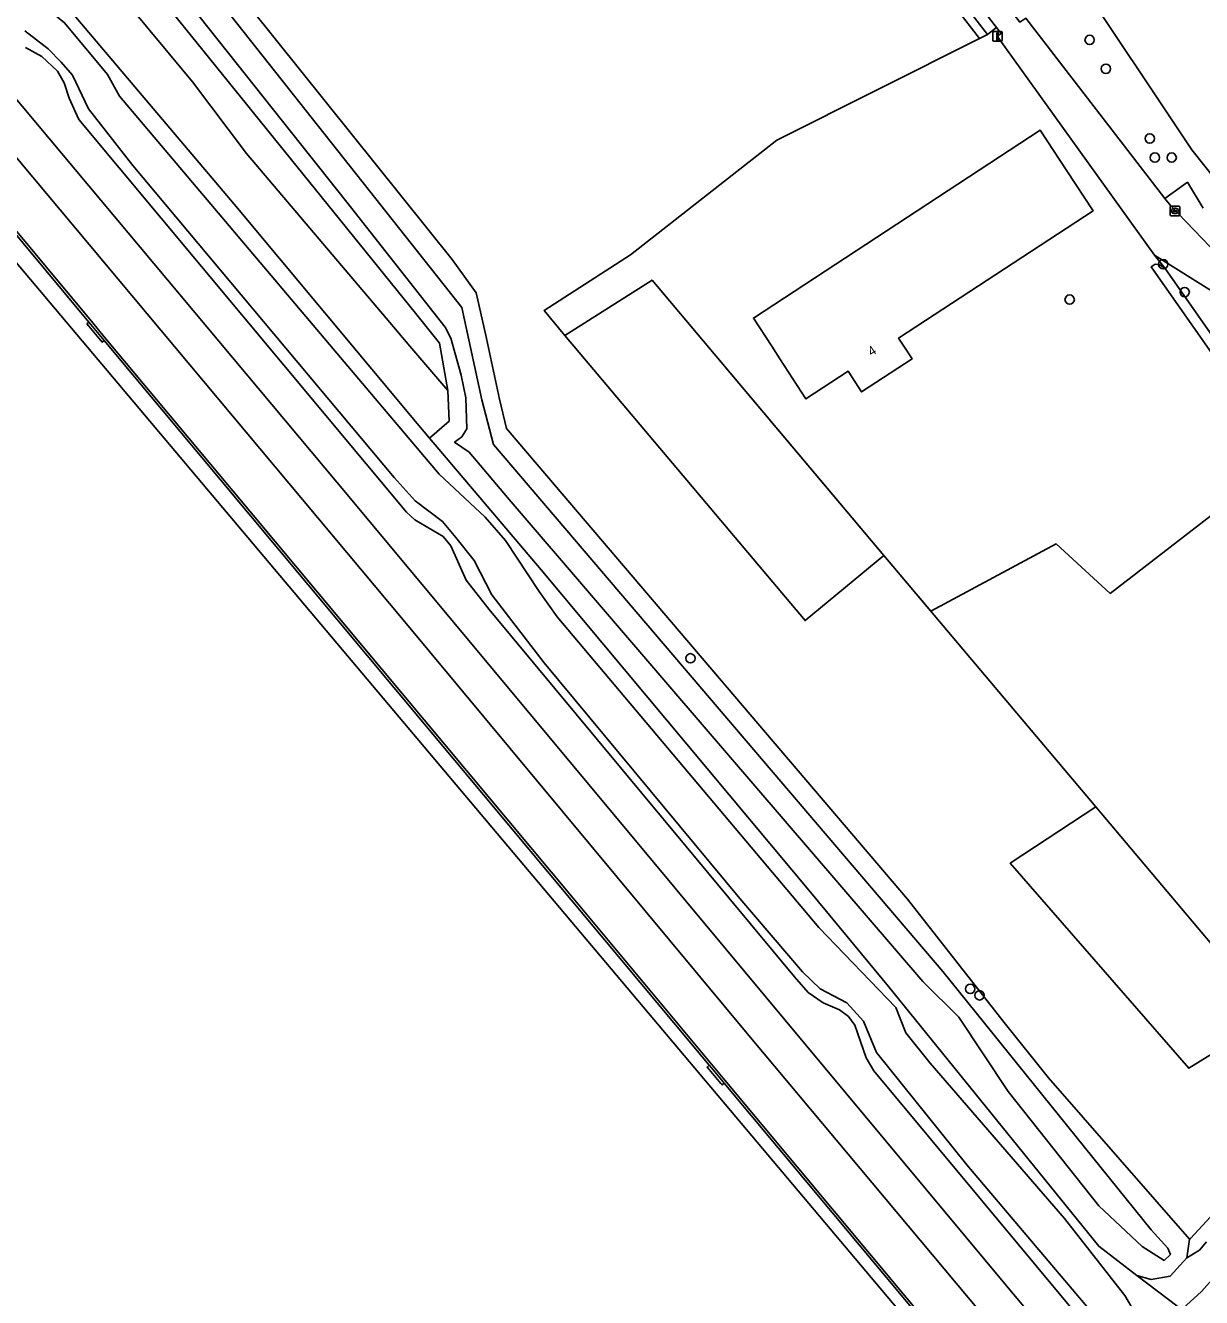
# Model space of a CAD drawing. Extents: x 164494 to 166241, y 382475 to 384495.
# Drawn here: x 164856.6 to 164979.6, y 382900.5 to 383033.6 of the extents above; entities that cross this region are included whole.
import ezdxf

# ---------------------------------------------------------------- set-up
doc = ezdxf.new("R2010")
doc.units = 0
for name, color, linetype in [('IMGEO_Afsluitpaal', 7, 'Continuous'), ('IMGEO_Boom', 7, 'Continuous'), ('IMGEO_Erf', 7, 'Continuous'), ('IMGEO_Geluidsscherm', 7, 'Continuous'), ('IMGEO_Grasland_agrarisch', 7, 'Continuous'), ('IMGEO_Grasland_overig', 7, 'Continuous'), ('IMGEO_Groenvoorziening', 7, 'Continuous'), ('IMGEO_Hek', 7, 'Continuous'), ('IMGEO_Loofbos', 7, 'Continuous'), ('IMGEO_Muur', 7, 'Continuous'), ('IMGEO_Oever', 7, 'Continuous'), ('IMGEO_Pand', 7, 'Continuous'), ('IMGEO_Pand_nummerreeks', 7, 'Continuous'), ('IMGEO_Rijbaan_lokaal_open', 7, 'Continuous'), ('IMGEO_Rioolput', 7, 'Continuous'), ('IMGEO_Spoor', 7, 'Continuous'), ('IMGEO_Spoorbaan_halfverhard', 7, 'Continuous'), ('IMGEO_Terreindeel_gesloten', 7, 'Continuous'), ('IMGEO_Voetpad_halfverhard', 7, 'Continuous'), ('IMGEO_Waterloop', 7, 'Continuous')]:
    doc.layers.add(name, color=color, linetype=linetype)

msp = doc.modelspace()

# ---------------------------------------------------------------- linework, layer by layer
at = {"layer": 'IMGEO_Afsluitpaal'}
for p, q in [((164957.73, 383032.02), (164957.73, 383032.82)), ((164957.73, 383032.82), (164957.73, 383032.02)), ((164957.83, 383032.92), (164958.62, 383032.92)), ((164958.62, 383032.92), (164957.83, 383032.92)), ((164958.72, 383032.82), (164958.72, 383032.02)), ((164958.72, 383032.02), (164958.72, 383032.82)), ((164958.62, 383031.92), (164957.83, 383031.92)), ((164957.83, 383031.92), (164958.62, 383031.92))]:
    msp.add_line(p, q, dxfattribs=at)
msp.add_lwpolyline([(164958.15, 383032.79), (164958.3, 383032.79), (164958.3, 383032.04), (164958.15, 383032.04), (164958.15, 383032.79)], dxfattribs=at)
for centre, start, end in [((164957.83, 383032.82), 90, 180), ((164957.83, 383032.82), 90, 180), ((164958.62, 383032.82), 0, 90), ((164958.62, 383032.82), 360, 90), ((164957.83, 383032.02), 180, 270), ((164957.83, 383032.02), 180, 270), ((164958.62, 383032.02), 270, 0), ((164958.62, 383032.02), 270, 0)]:
    msp.add_arc(centre, 0.1, start, end, dxfattribs=at)
at = {"layer": 'IMGEO_Boom'}
for centre in [(164967.87, 383032.04), (164969.57, 383029.02), (164974.15, 383021.73), (164974.69, 383019.74), (164976.45, 383019.74), (164975.57, 383008.58), (164977.81, 383005.66), (164965.78, 383004.88), (164926.11, 382967.36), (164955.38, 382932.78), (164956.36, 382932.11)]:
    msp.add_circle(centre, 0.489, dxfattribs=at)
at = {"layer": 'IMGEO_Erf'}
for points in [[(164912.98, 383001.11), (164922.1, 383006.9), (164939.73, 382985.98), (164946.35, 382978.12), (164951.25, 382972.3), (164964.37, 382979.33), (164970, 382974.15), (164988.4, 382988.33), (164984.93, 382992.89), (164983.68, 382994.9), (164980.12, 383000), (164974.32, 383008.31), (164974.72, 383008.57), (164975.2, 383008.52), (164975.76, 383008.14), (164974.64, 383009.54), (164958.19, 383032.43), (164958.62, 383032.7), (164958.14, 383033.33), (164957.19, 383032.6), (164956.36, 383032.18), (164935.16, 383021.54), (164919.85, 383009.57), (164910.82, 383003.74)], [(164962.7, 383022.6), (164965.48, 383018.36), (164968.22, 383014.18), (164947.88, 383000.85), (164948.44, 383000), (164949.3, 382998.68), (164944.02, 382995.23), (164942.6, 382997.4), (164938.19, 382994.5), (164935.47, 382998.7), (164934.62, 383000), (164932.71, 383002.94)]]:
    msp.add_lwpolyline(points, close=True, dxfattribs=at)
at = {"layer": 'IMGEO_Geluidsscherm'}
for points in [[(164740.17, 383149.88), (164762.76, 383122.85), (164775.59, 383107.56), (164798.71, 383079.89), (164800.97, 383077.18), (164801.2, 383076.9), (164802.42, 383075.44), (164802.57, 383075.26), (164840.5, 383029.78), (164863.21, 383002.52), (164863.4, 383002.28), (164864.62, 383000.82), (164864.81, 383000.59), (164913.64, 382942.1), (164928.08, 382924.81), (164928.31, 382924.53), (164929.54, 382923.07), (164929.65, 382922.93), (164952.23, 382895.86), (164957.34, 382891.19), (164958.24, 382890.39), (164959.03, 382889.45)], [(164740.21, 383150.22), (164762.95, 383123.02), (164775.78, 383107.73), (164798.9, 383080.05), (164801.4, 383077.06), (164802.61, 383075.6), (164840.69, 383029.94), (164863.6, 383002.44), (164864.81, 383000.98), (164913.84, 382942.26), (164928.5, 382924.69), (164929.73, 382923.23), (164952.41, 382896.04), (164957.5, 382891.38), (164958.42, 382890.57), (164959.23, 382889.61)]]:
    msp.add_lwpolyline(points, dxfattribs=at)
at = {"layer": 'IMGEO_Grasland_agrarisch'}
for points in [[(165015.07, 383038.53), (165009.03, 383072.59), (165000.63, 383105.28), (164935.94, 383078.32), (164941.02, 383069.04), (164942.89, 383066.03), (164962.54, 383037.48), (164965.98, 383039.44), (164978.57, 383020.55), (165001.87, 382991.22), (165015.25, 382976.38), (165016.92, 382975.37), (165018.31, 382975.28), (165019.27, 382975.58), (165020.2, 382976.12), (165027.58, 382988.52), (165024.54, 382992.26), (165022.65, 382995.74), (165020.58, 383000.76), (165019.17, 383008.34)], [(164968.51, 382951.82), (164986.99, 382929.9), (164978.23, 382924.48), (164959.57, 382945.92)]]:
    msp.add_lwpolyline(points, close=True, dxfattribs=at)
for points in [[(164988.4, 382988.33), (164970, 382974.15), (164964.37, 382979.33), (164951.25, 382972.3), (164946.35, 382978.12), (164938.11, 382971.31), (164912.98, 383001.11), (164910.82, 383003.74), (164919.85, 383009.57), (164935.16, 383021.54), (164956.36, 383032.18), (164925.17, 383072.54)], [(164869.53, 383048.58), (164901.18, 383009.07), (164903.72, 383005.58), (164904.68, 383001.29), (164906.16, 382994.45), (164906.89, 382991.38), (164948.83, 382942.18), (164958.94, 382929.28), (164963.55, 382923.49), (164978.3, 382906.6), (164978.42, 382906.67), (164985.1, 382913.92)]]:
    msp.add_lwpolyline(points, dxfattribs=at)
at = {"layer": 'IMGEO_Grasland_overig'}
msp.add_lwpolyline([(164957.19, 383032.6), (164950.49, 383041.3), (164938.2, 383057.26), (164925.27, 383074.92), (164923.52, 383074.02), (164882.54, 383054.52), (164877.23, 383051.99), (164883.77, 383053.03), (164925.17, 383072.54), (164956.36, 383032.18)], close=True, dxfattribs=at)
for points in [[(165001.87, 382991.22), (164978.57, 383020.55), (164965.98, 383039.44), (164962.54, 383037.48), (164942.89, 383066.03), (164946.18, 383060.75), (164956.02, 383044.93), (164961.66, 383035.86), (164959.97, 383034.67), (164960.56, 383033.9), (164961.21, 383034.31), (164975.75, 383015.45), (164978.09, 383017.15), (164979.73, 383014.46)], [(164972.7, 382898.76), (164971.55, 382900.7), (164965.24, 382908.76), (164951.2, 382925.02), (164948.63, 382928.17), (164947.61, 382930.83), (164939.55, 382939.22), (164912.19, 382971.7), (164910.29, 382974.36), (164906.78, 382979.7), (164904.64, 382982.11), (164899.83, 382986.63), (164866.41, 383026.17), (164865.15, 383028.44), (164860.66, 383033.84), (164857.65, 383036.3), (164839.72, 383057.8)], [(164839.72, 383057.8), (164857.65, 383036.3), (164860.66, 383033.84), (164865.15, 383028.44), (164866.41, 383026.17), (164899.83, 382986.63), (164904.64, 382982.11), (164906.78, 382979.7), (164910.29, 382974.36), (164912.19, 382971.7), (164939.55, 382939.22), (164947.61, 382930.83), (164948.63, 382928.17), (164951.2, 382925.02), (164965.24, 382908.76), (164971.55, 382900.7), (164972.7, 382898.76)], [(164977.12, 382899.52), (164972.81, 382902.82), (164968.82, 382905.87), (164960.96, 382915.6), (164946.83, 382933.03), (164938.86, 382942.69), (164910.5, 382976.6), (164898.81, 382990.39), (164897.52, 382991.91), (164878.38, 383014.85), (164846.05, 383053.08)], [(164856.5, 383032.98), (164858.93, 383031.12), (164860.31, 383029.73), (164861.48, 383028.36), (164863.17, 383024.83), (164867.8, 383018.9), (164895.13, 382986.27), (164897.31, 382983.84), (164900.19, 382981.67), (164901.59, 382980), (164903.49, 382977.59), (164905.35, 382974.01), (164910.8, 382966.88), (164931.27, 382942.23), (164937.85, 382934.56), (164939.7, 382932.79), (164942.46, 382931.34), (164944.22, 382929.41), (164945.58, 382926.14), (164955.04, 382914.37), (164968.18, 382898.85)], [(164968.18, 382898.85), (164955.04, 382914.37), (164945.58, 382926.14), (164944.22, 382929.41), (164942.46, 382931.34), (164939.7, 382932.79), (164937.85, 382934.56), (164931.27, 382942.23), (164910.8, 382966.88), (164905.35, 382974.01), (164903.49, 382977.59), (164901.59, 382980), (164900.19, 382981.67), (164897.31, 382983.84), (164895.13, 382986.27), (164867.8, 383018.9), (164863.17, 383024.83), (164861.48, 383028.36), (164860.31, 383029.73), (164858.93, 383031.12), (164856.5, 383032.98)], [(164856.56, 383031.25), (164858.28, 383030.29), (164859.9, 383028.76), (164860.62, 383027.54), (164861.12, 383025.95), (164862.14, 383023.73), (164896.41, 382982.65), (164897.29, 382981.83), (164900.24, 382980.09), (164901.06, 382979.12), (164902.65, 382975.55), (164905.07, 382972.47), (164936.99, 382934.04), (164938.44, 382932.4), (164940.01, 382931.34), (164941.69, 382930.58), (164942.64, 382929.88), (164943.31, 382928.98), (164944.5, 382925.57), (164945.28, 382924.21), (164968, 382896.95)], [(164985.1, 382913.92), (164978.42, 382906.67), (164978.3, 382906.6), (164978.05, 382904.65), (164979.36, 382905.47), (164980.1, 382906.31)]]:
    msp.add_lwpolyline(points, dxfattribs=at)
at = {"layer": 'IMGEO_Groenvoorziening'}
for points in [[(164749.48, 383175.33), (164789.04, 383127.85), (164833.1, 383076.89), (164874.04, 383027.64), (164879.7, 383020.17), (164894.3, 383002.92), (164896.77, 383000), (164900.73, 382995.36), (164899.87, 383000.31), (164897.37, 383003.46), (164855.66, 383055.06), (164855.57, 383056.14), (164855.74, 383057.03), (164854.82, 383058.45), (164854.02, 383059.45), (164849.62, 383064.71), (164733.16, 383202.01)], [(164901.89, 383137.67), (164905.21, 383128.83), (164906.55, 383123.3), (164907.83, 383113.8), (164909.18, 383103.67), (164911.27, 383096.16), (164915.45, 383088.85), (164918.33, 383084.06), (164918.72, 383083.41), (164917.44, 383082.79), (164923.52, 383074.02), (164925.27, 383074.92), (164938.2, 383057.26), (164950.49, 383041.3), (164957.19, 383032.6), (164958.14, 383033.33), (164951.58, 383041.85), (164939.49, 383057.98), (164921.75, 383081.76), (164920.3, 383083.96), (164916.36, 383089.96)], [(164952.23, 382895.86), (164929.65, 382922.93), (164929.43, 382922.74), (164929.31, 382922.88), (164928.08, 382924.34), (164927.85, 382924.61), (164928.08, 382924.81), (164913.64, 382942.1), (164864.81, 383000.59), (164864.59, 383000.41), (164864.4, 383000.64), (164863.18, 383002.1), (164862.99, 383002.33), (164863.21, 383002.52), (164840.5, 383029.78)], [(164848.31, 383017.36), (164951.55, 382894.87)], [(164993.64, 382989.09), (164981.18, 383005.46), (164974.64, 383009.54), (164975.76, 383008.14), (164981.44, 383000), (164989.43, 382988.57), (164990.72, 382987.06), (165000, 382979.17), (165002.14, 382977.36), (165010.12, 382970.89), (165012.21, 382969.76), (165017.3, 382964.18)], [(164980.1, 382906.31), (164979.36, 382905.47), (164978.05, 382904.65), (164976.28, 382902.75), (164974.29, 382902.39), (164972.81, 382902.82), (164977.12, 382899.52)], [(164977.61, 382899.37), (164979.57, 382901.14), (164982.07, 382903.97)]]:
    msp.add_lwpolyline(points, dxfattribs=at)
at = {"layer": 'IMGEO_Hek'}
for points in [[(164749.68, 383168.56), (164783.15, 383128.36), (164821.67, 383082.19), (164846.05, 383053.08), (164878.38, 383014.85), (164897.52, 382991.91), (164898.81, 382990.39), (164910.5, 382976.6), (164938.86, 382942.69), (164946.83, 382933.03), (164960.96, 382915.6), (164968.82, 382905.87), (164972.81, 382902.82), (164977.12, 382899.52), (164973.8, 382896.41), (164970.38, 382893.62)], [(164946.35, 382978.12), (164922.1, 383006.9)], [(164968.51, 382951.82), (164946.35, 382978.12)], [(164986.99, 382929.9), (164968.51, 382951.82)]]:
    msp.add_lwpolyline(points, dxfattribs=at)
at = {"layer": 'IMGEO_Loofbos'}
for points in [[(164922.1, 383006.9), (164912.98, 383001.11), (164938.11, 382971.31), (164946.35, 382978.12), (164939.73, 382985.98)], [(164968.51, 382951.82), (164959.57, 382945.92), (164978.23, 382924.48), (164986.99, 382929.9)]]:
    msp.add_lwpolyline(points, close=True, dxfattribs=at)
at = {"layer": 'IMGEO_Muur'}
for points in [[(164840.5, 383029.78), (164863.21, 383002.52), (164863.4, 383002.28), (164864.62, 383000.82), (164864.81, 383000.59), (164913.64, 382942.1), (164928.08, 382924.81), (164928.31, 382924.53), (164929.54, 382923.07), (164929.65, 382922.93), (164952.23, 382895.86)], [(164952.41, 382896.04), (164929.73, 382923.23), (164928.5, 382924.69), (164913.84, 382942.26), (164864.81, 383000.98), (164863.6, 383002.44), (164840.69, 383029.94)]]:
    msp.add_lwpolyline(points, dxfattribs=at)
at = {"layer": 'IMGEO_Oever'}
for points in [[(164855.66, 383055.06), (164897.37, 383003.46), (164899.87, 383000.31), (164900.73, 382995.36), (164900.88, 382992.15), (164898.81, 382990.39), (164910.5, 382976.6), (164938.86, 382942.69), (164946.83, 382933.03), (164960.96, 382915.6), (164968.82, 382905.87), (164972.81, 382902.82), (164974.29, 382902.39), (164976.28, 382902.75), (164978.05, 382904.65), (164978.3, 382906.6), (164963.55, 382923.49), (164958.94, 382929.28), (164948.83, 382942.18), (164906.89, 382991.38), (164906.16, 382994.45), (164904.68, 383001.29), (164903.72, 383005.58), (164901.18, 383009.07), (164869.53, 383048.58)], [(164867.65, 383047.75), (164902.22, 383004.05), (164904.31, 382994.4), (164905.52, 382989.73), (164952.5, 382934.61), (164974.31, 382907.57), (164976.05, 382905.67), (164976.32, 382905), (164975.68, 382904.38), (164973.36, 382905.84), (164968.83, 382910.1), (164959.36, 382922.04), (164954.19, 382929.82), (164950.42, 382933.57), (164924.18, 382964.13), (164907.36, 382983.72), (164902.98, 382988.91), (164901.44, 382989.96), (164902.2, 382990.51), (164902.74, 382991.36), (164902.61, 382994.59), (164902.13, 382996.96), (164901.07, 383000.85), (164900.46, 383001.98), (164890.17, 383015.06), (164865.13, 383046.64)]]:
    msp.add_lwpolyline(points, dxfattribs=at)
at = {"layer": 'IMGEO_Pand'}
msp.add_lwpolyline([(164935.47, 382998.7), (164938.19, 382994.5), (164942.6, 382997.4), (164944.02, 382995.23), (164949.3, 382998.68), (164948.44, 383000), (164947.88, 383000.85), (164968.22, 383014.18), (164965.48, 383018.36), (164962.7, 383022.6), (164932.71, 383002.94), (164934.62, 383000)], close=True, dxfattribs=at)
at = {"layer": 'IMGEO_Rijbaan_lokaal_open'}
msp.add_lwpolyline([(164962.89, 382881.33), (164962.89, 382881.34), (164966.02, 382883.95), (164972.5, 382889.37), (164981.2, 382896.1), (164983.09, 382897.79), (164983.52, 382898.26), (164985.65, 382900.59), (164985.68, 382900.63), (164982.07, 382903.97), (164979.57, 382901.14), (164977.61, 382899.37), (164973.21, 382895.26), (164969.93, 382892.44), (164963.45, 382887.02), (164961.89, 382885.72), (164960.2, 382884.54), (164961.78, 382882.65)], close=True, dxfattribs=at)
at = {"layer": 'IMGEO_Rioolput'}
for p, q in [((164976.3, 383013.72), (164976.3, 383014.58)), ((164976.37, 383014.65), (164977.22, 383014.65)), ((164976.56, 383014.14), (164976.56, 383014.16)), ((164976.6, 383014.19), (164977, 383014.19)), ((164976.99, 383014.11), (164976.6, 383014.11)), ((164976.79, 383014.43), (164976.81, 383014.43)), ((164977.04, 383014.16), (164977.04, 383014.14)), ((164977.3, 383014.58), (164977.3, 383013.72)), ((164977.22, 383013.65), (164976.37, 383013.65)), ((164976.81, 383013.87), (164976.78, 383013.87))]:
    msp.add_line(p, q, dxfattribs=at)
for points in [[(164976.3, 383013.72), (164976.3, 383014.58)], [(164976.37, 383014.65), (164977.22, 383014.65)], [(164977.3, 383014.58), (164977.3, 383013.72)], [(164977.22, 383013.65), (164976.37, 383013.65)]]:
    msp.add_lwpolyline(points, dxfattribs=at)
for centre, radius, start, end in [((164976.37, 383014.57), 0.0765, 91.552, 178.448), ((164976.37, 383014.57), 0.0765, 91.552, 178.448), ((164976.6, 383014.15), 0.0403, 85.8775, 175.7526), ((164976.59, 383014.14), 0.0366, 178.938, 274.7102), ((164977, 383014.15), 0.043, 264.8664, 352.4533), ((164977, 383014.15), 0.0386, 1.7309, 96.639), ((164977.22, 383014.57), 0.0765, 1.552, 88.448), ((164977.22, 383014.57), 0.0765, 1.552, 88.448), ((164976.37, 383013.72), 0.0765, 181.552, 268.448), ((164976.37, 383013.72), 0.0765, 181.552, 268.448), ((164977.22, 383013.72), 0.0765, 271.552, 358.448), ((164977.22, 383013.72), 0.0765, 271.552, 358.448)]:
    msp.add_arc(centre, radius, start, end, dxfattribs=at)
for centre, major_axis, ratio, start_param, end_param in [((164976.78, 383014.15), (-0.387, 0.002), 0.722429, 4.712389, 7.853982), ((164976.81, 383014.15), (-0.39, 0.002), 0.717154, 1.570796, 4.712389)]:
    msp.add_ellipse(centre, major_axis=major_axis, ratio=ratio, start_param=start_param, end_param=end_param, dxfattribs=at)
at = {"layer": 'IMGEO_Spoor'}
for points in [[(164497.16, 383435.76), (164505.01, 383428.31), (164523.25, 383410.43), (164538.04, 383395.69), (164557.43, 383375.71), (164570.01, 383362.48), (164585.76, 383345.51), (164600.35, 383329.41), (164613.46, 383314.64), (164620.68, 383306.41), (164626.03, 383300.15), (164652.19, 383269.4), (164681.85, 383233.76), (164715.83, 383193.24), (164785.24, 383110.17), (164816.48, 383072.61), (164890.55, 382984.09), (164958.66, 382902.34), (164967.09, 382892.29)], [(164494.45, 383433), (164503, 383424.89), (164513.86, 383414.22), (164535.42, 383392.64), (164546.22, 383381.6), (164561.18, 383366.01), (164572.19, 383354.32), (164582.17, 383343.51), (164593.42, 383331.17), (164603.76, 383319.61), (164615.18, 383306.6), (164626.39, 383293.63), (164637.88, 383280.18), (164662.08, 383251.56), (164693.34, 383214.26), (164754.17, 383141.12), (164812.5, 383071.43), (164837.86, 383040.96), (164896.06, 382971.37), (164932.4, 382927.69), (164964.12, 382889.8)]]:
    msp.add_lwpolyline(points, dxfattribs=at)
at = {"layer": 'IMGEO_Spoorbaan_halfverhard'}
for points in [[(164968, 382896.95), (164945.28, 382924.21), (164944.5, 382925.57), (164943.31, 382928.98), (164942.64, 382929.88), (164941.69, 382930.58), (164940.01, 382931.34), (164938.44, 382932.4), (164936.99, 382934.04), (164905.07, 382972.47), (164902.65, 382975.55), (164901.06, 382979.12), (164900.24, 382980.09), (164897.29, 382981.83), (164896.41, 382982.65), (164862.14, 383023.73), (164861.12, 383025.95), (164860.62, 383027.54), (164859.9, 383028.76), (164858.28, 383030.29), (164856.56, 383031.25)], [(164840.69, 383029.94), (164863.6, 383002.44), (164864.81, 383000.98), (164913.84, 382942.26), (164928.5, 382924.69), (164929.73, 382923.23), (164952.41, 382896.04)]]:
    msp.add_lwpolyline(points, dxfattribs=at)
at = {"layer": 'IMGEO_Terreindeel_gesloten'}
for points in [[(164864.62, 383000.82), (164863.4, 383002.28), (164863.21, 383002.52), (164862.99, 383002.33), (164863.18, 383002.1), (164864.4, 383000.64), (164864.59, 383000.41), (164864.81, 383000.59)], [(164929.54, 382923.07), (164928.31, 382924.53), (164928.08, 382924.81), (164927.85, 382924.61), (164928.08, 382924.34), (164929.31, 382922.88), (164929.43, 382922.74), (164929.65, 382922.93)]]:
    msp.add_lwpolyline(points, close=True, dxfattribs=at)
at = {"layer": 'IMGEO_Voetpad_halfverhard'}
for points in [[(164916.36, 383089.96), (164920.3, 383083.96), (164921.75, 383081.76), (164939.49, 383057.98), (164951.58, 383041.85), (164958.14, 383033.33), (164958.62, 383032.7), (164958.19, 383032.43), (164974.64, 383009.54), (164981.18, 383005.46), (164993.64, 382989.09), (164999.82, 382981.64), (165007.24, 382975.05), (165012.81, 382970.53), (165017.56, 382967.61), (165018.58, 382964.86), (165019.27, 382962.98), (165023.68, 382972.56)], [(165015.12, 382972.75), (165009.43, 382976.85), (165002.92, 382983.02), (164995.3, 382992.08), (164983.76, 383006.98), (164976.31, 383014.73), (164975.75, 383015.45), (164961.21, 383034.31), (164960.56, 383033.9), (164959.97, 383034.67), (164953.44, 383043.14), (164940.98, 383059.31), (164923.61, 383083.22), (164922.5, 383084.86), (164918.18, 383091.2)]]:
    msp.add_lwpolyline(points, dxfattribs=at)
at = {"layer": 'IMGEO_Waterloop'}
msp.add_lwpolyline([(164720.92, 383205.36), (164724.31, 383199.68), (164725.76, 383197.02), (164733.06, 383188.3), (164749.68, 383168.56), (164783.15, 383128.36), (164821.67, 383082.19), (164846.05, 383053.08), (164878.38, 383014.85), (164897.52, 382991.91), (164898.81, 382990.39), (164900.88, 382992.15), (164900.73, 382995.36), (164896.77, 383000), (164894.3, 383002.92), (164879.7, 383020.17), (164874.04, 383027.64), (164833.1, 383076.89), (164789.04, 383127.85), (164749.48, 383175.33), (164724.74, 383203.99), (164722.79, 383205.24), (164720.93, 383206.39), (164719.59, 383207.25)], close=True, dxfattribs=at)
for points in [[(164865.13, 383046.64), (164890.17, 383015.06), (164900.46, 383001.98), (164901.07, 383000.85), (164902.13, 382996.96), (164902.61, 382994.59), (164902.74, 382991.36), (164902.2, 382990.51), (164901.44, 382989.96), (164902.98, 382988.91), (164907.36, 382983.72), (164924.18, 382964.13), (164950.42, 382933.57), (164954.19, 382929.82), (164959.36, 382922.04), (164968.83, 382910.1), (164973.36, 382905.84), (164975.68, 382904.38), (164976.32, 382905), (164976.05, 382905.67), (164974.31, 382907.57), (164952.5, 382934.61), (164905.52, 382989.73), (164904.31, 382994.4), (164902.22, 383004.05), (164867.65, 383047.75)], [(164979.73, 383014.46), (164978.09, 383017.15), (164975.75, 383015.45), (164976.31, 383014.73), (164983.76, 383006.98)], [(164981.44, 383000), (164975.76, 383008.14), (164975.2, 383008.52), (164974.72, 383008.57), (164974.32, 383008.31), (164980.12, 383000)]]:
    msp.add_lwpolyline(points, dxfattribs=at)

# ---------------------------------------------------------------- texts
at = {"layer": 'IMGEO_Pand_nummerreeks'}
msp.add_text('4', height=1, rotation=33.244, dxfattribs=at).set_placement((164945.05, 382998.91))

doc.saveas('drawing.dxf')
